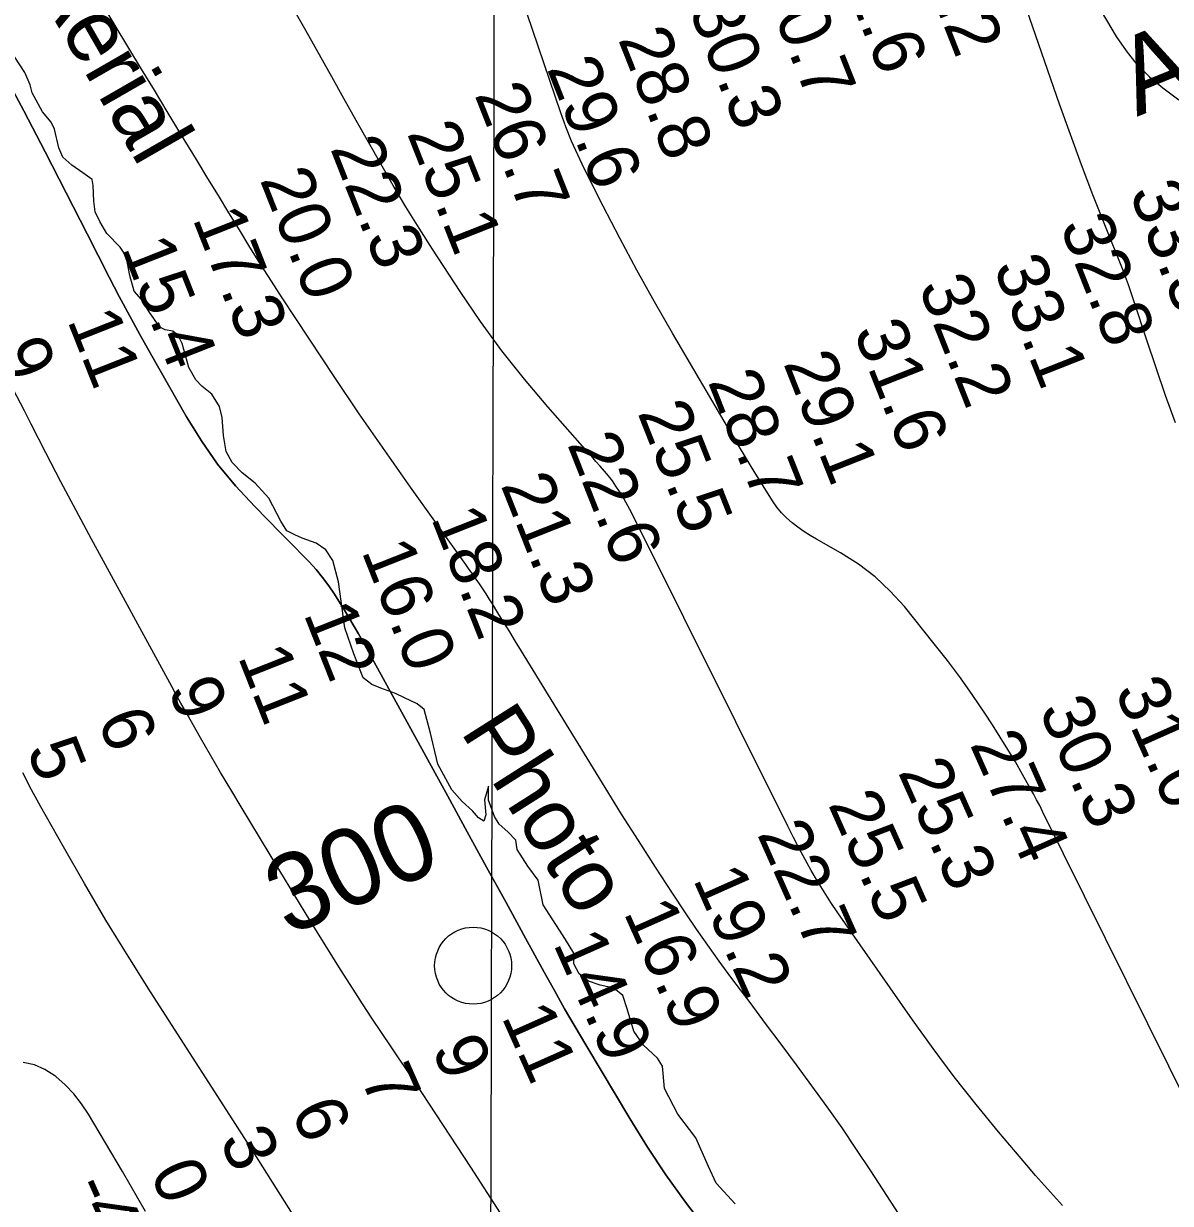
# Model space of a CAD drawing. Extents: x 3161615 to 3199515, y 867541 to 892976.
# Drawn here: x 3180933 to 3182423, y 886389 to 887923 of the extents above; entities that cross this region are included whole.
import ezdxf

# ---------------------------------------------------------------- set-up
doc = ezdxf.new("R2010")
doc.units = 0
for name, color, linetype in [('V-GRID-MAJR', 7, 'Continuous'), ('V-RIVR-EDGE', 7, 'Continuous'), ('V-RIVR-IDEN', 7, 'Continuous'), ('V-RIVR-MILE', 7, 'Continuous'), ('V-RIVR-RANG', 7, 'Continuous'), ('V-TOPO-DPTH', 7, 'Continuous'), ('V-TOPO-GNAM-IDEN', 7, 'Continuous'), ('V-TOPO-MINR', 7, 'Continuous'), ('V-TOPO-WATR', 7, 'Continuous')]:
    doc.layers.add(name, color=color, linetype=linetype)

msp = doc.modelspace()

# ---------------------------------------------------------------- linework, layer by layer
at = {"layer": 'V-GRID-MAJR'}
msp.add_spline([(3181502.949, 872964.22), (3181519.694, 879023.402), (3181536.449, 885086.049), (3181553.203, 891148.741), (3181553.2120000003, 891152.161)], degree=3, dxfattribs=at)
at = {"layer": 'V-RIVR-EDGE'}
for points in [[(3181536.9994892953, 886931.6107268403), (3181531.739302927, 886913.8018871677), (3181533.429641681, 886894.2371441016), (3181530.801160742, 886885.9847390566), (3181523.8570846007, 886890.3487016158), (3181516.0554785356, 886899.4962556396), (3181502.610601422, 886911.7005181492), (3181489.1732481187, 886926.9475163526), (3181470.999595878, 886960.4627518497), (3181461.5355966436, 887000.4766386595), (3181453.353055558, 887031.3590938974), (3181444.2431205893, 887038.7711663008), (3181427.7447594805, 887046.6361873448), (3181416.0224660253, 887052.3160026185), (3181396.9128212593, 887058.8834430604), (3181385.1883781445, 887063.6939052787), (3181373.9082850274, 887072.4153814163), (3181361.8147300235, 887103.742186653), (3181350.162300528, 887137.6759762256), (3181342.050698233, 887197.24708229), (3181334.729986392, 887225.0846521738), (3181325.636173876, 887239.0168724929), (3181313.0520511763, 887247.7415731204), (3181294.810684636, 887253.8721873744), (3181285.2585493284, 887258.2425989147), (3181274.8392106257, 887263.48451317), (3181267.046203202, 887276.1094794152), (3181251.472011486, 887306.1408537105), (3181233.697566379, 887325.3106889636), (3181216.778501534, 887338.8275796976), (3181203.7715254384, 887352.3347969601), (3181195.982817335, 887366.698469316), (3181192.5569969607, 887387.5715412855), (3181190.8763316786, 887411.0483731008), (3181187.433314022, 887424.9666206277), (3181177.4755226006, 887441.074373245), (3181164.461022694, 887451.5388548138), (3181156.657266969, 887459.8170557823), (3181147.568828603, 887475.9226587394), (3181138.952685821, 887507.2408653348), (3181133.762363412, 887517.6859999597), (3181126.820436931, 887522.9193155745), (3181116.827176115, 887524.6827427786), (3181109.8809503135, 887528.1773522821), (3181096.0207436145, 887548.20686712), (3181086.062952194, 887564.3146197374), (3181076.5269393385, 887575.2051791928), (3181070.926661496, 887595.6489487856), (3181066.20648501, 887620.4373339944), (3181058.411327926, 887632.1929471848), (3181041.068334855, 887650.0576780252), (3181031.978821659, 887665.7286044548), (3181025.9245203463, 887678.3492713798), (3181024.2202088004, 887692.2632195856), (3181023.400297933, 887712.2604895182), (3181021.6809387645, 887720.088966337), (3181009.9661691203, 887728.8115173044), (3180995.6465648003, 887738.8445468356), (3180983.936094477, 887749.3058039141), (3180978.7500713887, 887761.489644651), (3180973.1594670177, 887785.8455029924), (3180968.835273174, 887794.9844583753), (3180957.5659283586, 887808.0526997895), (3180944.1522213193, 887832.8625816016), (3180941.1352815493, 887843.3023420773), (3180934.220225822, 887859.4025708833), (3180921.2293721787, 887879.4299360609)], [(3181857.3198065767, 886388.7737225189), (3181832.609883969, 886415.7849325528), (3181822.66499051, 886437.1088035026), (3181806.2397178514, 886474.5318284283), (3181782.843498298, 886505.4519027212), (3181765.538124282, 886538.5303120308), (3181763.0020787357, 886567.6600883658), (3181756.5077267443, 886578.1084474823), (3181738.2932309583, 886595.1059749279), (3181725.7316796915, 886612.9588826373), (3181717.110162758, 886642.1037065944), (3181711.502361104, 886659.5047404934), (3181699.7897411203, 886669.0966445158), (3181681.9776769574, 886673.052801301), (3181666.77689645, 886678.3065386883), (3181654.6295999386, 886687.8995175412), (3181647.70594557, 886700.5223341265), (3181647.740340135, 886714.431983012), (3181636.9174949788, 886732.2805914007), (3181607.905949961, 886777.5589638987), (3181601.4642646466, 886809.3064728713), (3181588.034435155, 886827.5962067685), (3181574.1785277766, 886849.3644277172), (3181572.4699169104, 886861.5396698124), (3181562.0645509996, 886872.4323789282), (3181550.7876823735, 886882.4578846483), (3181544.7258572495, 886892.0358158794), (3181536.954346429, 886913.3543126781), (3181536.9994892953, 886931.6107268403)]]:
    msp.add_lwpolyline(points, dxfattribs=at)
at = {"layer": 'V-RIVR-MILE'}
msp.add_circle((3181516.904, 886698.3079999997), 50.00000000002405, dxfattribs=at)
at = {"layer": 'V-TOPO-DPTH'}
for points in [[(3182282.7982665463, 886386.4587067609), (3182270.9698837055, 886399.3820420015), (3182259.2611153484, 886412.4113976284), (3182247.731768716, 886425.5997838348), (3182236.322036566, 886438.8941904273), (3182199.6014846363, 886482.2775670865), (3182170.4399319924, 886517.74164114), (3182141.968692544, 886553.735960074), (3182114.5329228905, 886590.5256463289), (3182087.787466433, 886627.8455774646), (3181990.916948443, 886767.1612384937), (3181981.8185535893, 886780.6257125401), (3181972.9642529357, 886794.2442983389), (3181964.4760935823, 886808.0940517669), (3181956.2320284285, 886822.0979169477), (3181948.293723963, 886836.2828844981), (3181940.5184945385, 886850.5548977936), (3181932.9878776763, 886864.9574797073), (3181925.620335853, 886879.4471073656), (3181722.986181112, 887286.5235560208), (3181720.5063368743, 887291.3522967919), (3181717.946885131, 887296.1371599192), (3181715.2680221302, 887300.8562065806), (3181712.509551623, 887305.5313755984), (3181707.0038631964, 887314.6002852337), (3181702.517975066, 887321.57667027), (3181697.8021686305, 887328.384858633), (3181692.7414847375, 887334.9407519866), (3181687.450882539, 887341.3284486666), (3181681.982397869, 887347.5853791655), (3181676.5080752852, 887353.8371905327), (3181671.0249958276, 887360.081323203), (3181665.5360784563, 887366.3203367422), (3181614.0757879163, 887424.7304214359), (3181583.6693853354, 887460.7916988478), (3181554.347636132, 887497.6774610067), (3181526.652866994, 887535.799950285), (3181500.0427512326, 887574.74692431), (3181464.1371642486, 887629.8281193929), (3181446.6949541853, 887657.1507336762), (3181429.60438528, 887684.6869855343), (3181413.041278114, 887712.5436937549), (3181396.829812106, 887740.6140395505), (3181380.894145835, 887768.8514188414), (3181364.974276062, 887797.0976924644), (3181349.07810104, 887825.3573075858), (3181333.197722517, 887853.625817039), (3181299.321717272, 887913.9874311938), (3181274.6956798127, 887957.6297577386)], [(3180905.001907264, 887862.267917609), (3180932.996396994, 887809.3387388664), (3180960.781668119, 887756.300742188), (3180988.2531113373, 887703.0995186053), (3181015.515335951, 887649.7894770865), (3181044.197526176, 887593.2916737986), (3181057.1372604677, 887568.2432897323), (3181070.310928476, 887543.3206819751), (3181083.8354970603, 887518.586738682), (3181097.5939993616, 887493.9785716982), (3181144.3469131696, 887411.7273595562), (3181163.809898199, 887380.4704238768), (3181184.828853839, 887350.3962231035), (3181208.1817653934, 887322.0961246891), (3181233.0906475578, 887294.9787611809), (3181266.3616960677, 887261.5497131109), (3181275.7929377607, 887252.0212732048), (3181285.1889222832, 887242.4583820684), (3181294.53202105, 887232.843814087), (3181303.839862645, 887223.1947948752), (3181312.794848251, 887213.2654588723), (3181321.3184093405, 887202.9997759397), (3181329.1948336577, 887192.2295726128), (3181336.63983346, 887181.1230223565), (3181350.892515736, 887158.3762230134), (3181356.7645995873, 887148.8197311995), (3181362.52384609, 887139.1970393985), (3181368.113836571, 887129.475047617), (3181373.5909897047, 887119.6868558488), (3181483.893663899, 886918.4534473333), (3181509.1472466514, 886872.3803448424), (3181534.4002084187, 886826.3069019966), (3181559.652238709, 886780.2329486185), (3181584.903648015, 886734.1586548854), (3181609.289357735, 886689.6628690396), (3181622.475498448, 886665.9094347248), (3181635.832328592, 886642.253602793), (3181649.445192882, 886618.7441744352), (3181663.2287466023, 886595.3323484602), (3181720.3464503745, 886499.50965853), (3181743.414294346, 886462.5502265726), (3181767.457232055, 886426.2659955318), (3181792.962810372, 886390.9945658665), (3181819.4434824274, 886356.3983371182)], [(3180905.001907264, 887862.267917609), (3180932.996396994, 887809.3387388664), (3180960.781668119, 887756.300742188), (3180988.2531113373, 887703.0995186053), (3181015.515335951, 887649.7894770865), (3181044.197526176, 887593.2916737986), (3181057.1372604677, 887568.2432897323), (3181070.310928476, 887543.3206819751), (3181083.8354970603, 887518.586738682), (3181097.5939993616, 887493.9785716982), (3181144.3469131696, 887411.7273595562), (3181163.809898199, 887380.4704238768), (3181184.828853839, 887350.3962231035), (3181208.1817653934, 887322.0961246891), (3181233.0906475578, 887294.9787611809), (3181266.3616960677, 887261.5497131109), (3181275.7929377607, 887252.0212732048), (3181285.1889222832, 887242.4583820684), (3181294.53202105, 887232.843814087), (3181303.839862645, 887223.1947948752), (3181312.794848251, 887213.2654588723), (3181321.3184093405, 887202.9997759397), (3181329.1948336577, 887192.2295726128), (3181336.63983346, 887181.1230223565), (3181350.892515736, 887158.3762230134), (3181356.7645995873, 887148.8197311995), (3181362.52384609, 887139.1970393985), (3181368.113836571, 887129.475047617), (3181373.5909897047, 887119.6868558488), (3181483.893663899, 886918.4534473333), (3181509.1472466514, 886872.3803448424), (3181534.4002084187, 886826.3069019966), (3181559.652238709, 886780.2329486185), (3181584.903648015, 886734.1586548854), (3181609.289357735, 886689.6628690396), (3181622.475498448, 886665.9094347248), (3181635.832328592, 886642.253602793), (3181649.445192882, 886618.7441744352), (3181663.2287466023, 886595.3323484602), (3181720.3464503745, 886499.50965853), (3181743.414294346, 886462.5502265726), (3181767.457232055, 886426.2659955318), (3181792.962810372, 886390.9945658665), (3181819.4434824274, 886356.3983371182)], [(3181374.9406130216, 886228.8475346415), (3181228, 886461.37), (3181097.8008509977, 886664.1454745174), (3181068.4976858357, 886710.6823319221), (3181039.749619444, 886757.5529457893), (3181011.834201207, 886804.9241943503), (3180984.473881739, 886852.6291993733), (3180955.0958263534, 886904.9174792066), (3180943.17465619, 886926.895029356), (3180931.6972376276, 886949.0937081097)], [(3181374.9406130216, 886228.8475346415), (3181228, 886461.37), (3181097.8008509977, 886664.1454745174), (3181068.4976858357, 886710.6823319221), (3181039.749619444, 886757.5529457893), (3181011.834201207, 886804.9241943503), (3180984.473881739, 886852.6291993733), (3180955.0958263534, 886904.9174792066), (3180943.17465619, 886926.895029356), (3180931.6972376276, 886949.0937081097)]]:
    msp.add_lwpolyline(points, dxfattribs=at)
at = {"layer": 'V-TOPO-MINR'}
for points in [[(3182475.301470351, 886457.6354234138), (3182256.898045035, 886898.8110526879), (3182253.0288754, 886906.4748750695), (3182249.0802592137, 886914.096744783), (3182245.012473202, 886921.655685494), (3182240.8652406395, 886929.1726735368), (3182230.82915566, 886947.0304872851), (3182221.440769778, 886963.3455914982), (3182211.8346027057, 886979.5284110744), (3182201.9017638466, 886995.5128036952), (3182191.751143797, 887011.3649116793), (3182181.777432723, 887026.5978152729), (3182166.1398154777, 887049.7219457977), (3182150.0542528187, 887072.5199188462), (3182133.29677204, 887094.8286556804), (3182116.0913458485, 887116.8112350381), (3182077.189212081, 887165.0172464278), (3182058.823879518, 887185.2754038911), (3182039.1237120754, 887203.95399452), (3182017.4212923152, 887220.2632348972), (3181994.3840376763, 887234.9929084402), (3181963.0070533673, 887252.603252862), (3181954.7590675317, 887257.5033199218), (3181946.6868136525, 887262.6639160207), (3181938.878157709, 887268.215305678), (3181931.2452337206, 887274.0272243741), (3181924.1129184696, 887280.3627808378), (3181917.459846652, 887287.1242932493), (3181911.5256399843, 887294.5247395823), (3181906.07067675, 887302.3511418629), (3181880.759314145, 887342.9215505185), (3181874.134444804, 887353.6419165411), (3181867.570984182, 887364.3993909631), (3181861.0996366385, 887375.2125279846), (3181854.6896978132, 887386.062773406), (3181776.062124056, 887520.4647242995), (3181752.670075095, 887561.3000456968), (3181729.780479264, 887602.4091599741), (3181707.6445631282, 887643.928963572), (3181686.0111001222, 887685.7225600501), (3181661.3223723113, 887734.5035206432), (3181652.7960879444, 887752.2742991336), (3181644.781922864, 887770.2603960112), (3181637.535936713, 887788.569470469), (3181630.8020698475, 887807.0938633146), (3181535.4698775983, 888087.7143460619)], [(3182309.087640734, 887979.7119956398), (3182352.5258593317, 887906.3077173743), (3182365.312406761, 887887.4124207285), (3182379.447405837, 887869.7355204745), (3182395.605082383, 887853.8862148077), (3182413.111210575, 887839.2553055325), (3182433.888136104, 887823.9278719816)], [(3182429.5949889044, 887404.0874897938), (3182416.6250412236, 887439.6831844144), (3182404.2258100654, 887475.4816771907), (3182392.2070565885, 887511.4153687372), (3182375.5671555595, 887562.5199262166), (3182372.0500227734, 887572.9651026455), (3182368.3945426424, 887583.3600651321), (3182364.5315414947, 887593.6797067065), (3182360.5301930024, 887603.9491343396), (3182337.5606628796, 887661.1979330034), (3182322.254062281, 887700.159912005), (3182307.325105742, 887739.2629528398), (3182292.9626152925, 887778.5775864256), (3182278.9777689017, 887818.0332818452), (3182224.6112159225, 887975.0108690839)], [(3182184.766376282, 886198.4654893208), (3182033.7957599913, 886431.4316927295), (3182015.223934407, 886459.5189738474), (3181996.3116521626, 886487.3704524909), (3181976.8886849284, 886514.8682274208), (3181957.125261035, 886542.1301998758), (3181937.082436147, 886569.1974390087), (3181917.0078019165, 886596.2410222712), (3181896.885453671, 886623.249121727), (3181876.7312960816, 886650.2335653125), (3181851.8296796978, 886683.5130759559), (3181836.707525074, 886704.0843604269), (3181821.8212715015, 886724.8219706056), (3181807.2888695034, 886745.8090693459), (3181792.992368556, 886766.9624937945), (3181776.095500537, 886792.4263487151), (3181753.7128237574, 886826.5546995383), (3181731.5770334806, 886860.8405701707), (3181709.81157296, 886895.3627205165), (3181688.2929989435, 886930.0423906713), (3181579.6773562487, 887107.2104520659), (3181572.0449671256, 887119.650548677), (3181564.4069670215, 887132.0871966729), (3181556.760550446, 887144.5186717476), (3181549.108522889, 887156.9466982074), (3181541.8688095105, 887168.6961566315), (3181537.7839198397, 887175.2152716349), (3181533.6343832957, 887181.6922809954), (3181529.3878764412, 887188.106131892), (3181525.0767227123, 887194.4778771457), (3181520.7007088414, 887200.8065747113), (3181516.3028968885, 887207.1200040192), (3181511.872387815, 887213.4105309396), (3181507.4200806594, 887219.6857896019), (3181435.6612603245, 887320.2715831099), (3181402.112237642, 887367.8957183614), (3181368.945264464, 887415.7811182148), (3181336.351365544, 887464.0584149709), (3181304.139516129, 887512.5969763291), (3181268.948677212, 887566.3165953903), (3181254.7306069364, 887588.2618916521), (3181240.66147255, 887610.3012077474), (3181226.815741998, 887632.481553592), (3181213.1189473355, 887654.7559192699), (3181199.526872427, 887677.0965454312), (3181185.9254527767, 887699.4314768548), (3181172.3100160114, 887721.7578661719), (3181158.6852345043, 887744.0785607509), (3181152.5649834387, 887754.0979429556), (3181135.8982616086, 887781.4393410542), (3181119.265131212, 887808.8011169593), (3181102.6823879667, 887836.1934595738), (3181086.133236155, 887863.6061799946), (3181035.4625817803, 887947.7140494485)], [(3182282.7982665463, 886386.4587067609), (3182270.9698837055, 886399.3820420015), (3182259.2611153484, 886412.4113976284), (3182247.731768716, 886425.5997838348), (3182236.322036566, 886438.8941904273), (3182199.6014846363, 886482.2775670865), (3182170.4399319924, 886517.74164114), (3182141.968692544, 886553.735960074), (3182114.5329228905, 886590.5256463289), (3182087.787466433, 886627.8455774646), (3181990.916948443, 886767.1612384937), (3181981.8185535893, 886780.6257125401), (3181972.9642529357, 886794.2442983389), (3181964.4760935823, 886808.0940517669), (3181956.2320284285, 886822.0979169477), (3181948.293723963, 886836.2828844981), (3181940.5184945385, 886850.5548977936), (3181932.9878776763, 886864.9574797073), (3181925.620335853, 886879.4471073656), (3181722.986181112, 887286.5235560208), (3181720.5063368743, 887291.3522967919), (3181717.946885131, 887296.1371599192), (3181715.2680221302, 887300.8562065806), (3181712.509551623, 887305.5313755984), (3181707.0038631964, 887314.6002852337), (3181702.517975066, 887321.57667027), (3181697.8021686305, 887328.384858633), (3181692.7414847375, 887334.9407519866), (3181687.450882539, 887341.3284486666), (3181681.982397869, 887347.5853791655), (3181676.5080752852, 887353.8371905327), (3181671.0249958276, 887360.081323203), (3181665.5360784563, 887366.3203367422), (3181614.0757879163, 887424.7304214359), (3181583.6693853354, 887460.7916988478), (3181554.347636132, 887497.6774610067), (3181526.652866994, 887535.799950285), (3181500.0427512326, 887574.74692431), (3181464.1371642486, 887629.8281193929), (3181446.6949541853, 887657.1507336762), (3181429.60438528, 887684.6869855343), (3181413.041278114, 887712.5436937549), (3181396.829812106, 887740.6140395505), (3181380.894145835, 887768.8514188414), (3181364.974276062, 887797.0976924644), (3181349.07810104, 887825.3573075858), (3181333.197722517, 887853.625817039), (3181299.321717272, 887913.9874311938), (3181274.6956798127, 887957.6297577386)], [(3181552.302227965, 886376.5935895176), (3181513.722316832, 886436.4238090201), (3181451.020006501, 886532.0937070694), (3181443.30847003, 886543.787810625), (3181435.5531945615, 886555.4526566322), (3181427.7323105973, 886567.0736163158), (3181419.867687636, 886578.6653184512), (3181410.3325106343, 886592.6343804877), (3181397.765745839, 886611.2532526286), (3181385.329952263, 886629.9582146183), (3181373.0906155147, 886648.7923113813), (3181360.9822499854, 886667.7124979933), (3181344.7182466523, 886693.4215308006), (3181324.6818155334, 886725.3260596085), (3181304.7862805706, 886757.3175690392), (3181285.1020898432, 886789.4395494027), (3181265.5587952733, 886821.6485103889), (3181215.372855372, 886904.9772252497), (3181202.043475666, 886927.2724087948), (3181188.810814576, 886949.624428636), (3181175.723231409, 886972.0617029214), (3181162.732366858, 886994.5558135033), (3181149.0859998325, 887018.3626774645), (3181143.027711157, 887029.0165500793), (3181137.018545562, 887039.6978365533), (3181131.0830645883, 887050.4202438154), (3181125.1967066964, 887061.1700649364), (3181021.2321237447, 887252.5943316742), (3181001.182717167, 887289.8669224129), (3180981.3342121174, 887327.2451615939), (3180961.7870593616, 887364.7818734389), (3180942.440808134, 887402.4242337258), (3180933.795587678, 887419.4131493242), (3180918.8330413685, 887448.5935378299)], [(3181374.9406130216, 886228.8475346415), (3181228, 886461.37), (3181097.8008509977, 886664.1454745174), (3181068.4976858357, 886710.6823319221), (3181039.749619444, 886757.5529457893), (3181011.834201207, 886804.9241943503), (3180984.473881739, 886852.6291993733), (3180955.0958263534, 886904.9174792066), (3180943.17465619, 886926.895029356), (3180931.6972376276, 886949.0937081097)], [(3181090.9795408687, 886378.7929052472), (3181081.3034517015, 886396.2728327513), (3181071.38468696, 886413.6162082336), (3181061.304138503, 886430.868549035), (3181017.2028890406, 886505.1521964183), (3181008.0948677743, 886518.7456903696), (3180998.0993021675, 886531.5661646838), (3180986.772420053, 886543.2271095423), (3180974.5579936, 886554.1150347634), (3180973.468098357, 886554.9847019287), (3180960.560000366, 886563.1807007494), (3180946.9847787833, 886569.3782484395), (3180932.408871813, 886572.5781194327)]]:
    msp.add_lwpolyline(points, dxfattribs=at)
at = {"layer": 'V-TOPO-WATR'}
msp.add_lwpolyline([(3181819.4434824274, 886356.3983371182), (3181792.962810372, 886390.9945658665), (3181767.457232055, 886426.2659955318), (3181743.414294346, 886462.5502265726), (3181720.3464503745, 886499.50965853), (3181663.2287466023, 886595.3323484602), (3181649.445192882, 886618.7441744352), (3181635.832328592, 886642.253602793), (3181622.475498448, 886665.9094347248), (3181609.289357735, 886689.6628690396), (3181584.903648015, 886734.1586548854), (3181559.652238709, 886780.2329486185), (3181534.4002084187, 886826.3069019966), (3181509.1472466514, 886872.3803448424), (3181483.893663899, 886918.4534473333), (3181373.5909897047, 887119.6868558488), (3181368.113836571, 887129.475047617), (3181362.52384609, 887139.1970393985), (3181356.7645995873, 887148.8197311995), (3181350.892515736, 887158.3762230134), (3181336.63983346, 887181.1230223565), (3181329.1948336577, 887192.2295726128), (3181321.3184093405, 887202.9997759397), (3181312.794848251, 887213.2654588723), (3181303.839862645, 887223.1947948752), (3181294.53202105, 887232.843814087), (3181285.1889222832, 887242.4583820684), (3181275.7929377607, 887252.0212732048), (3181266.3616960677, 887261.5497131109), (3181233.0906475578, 887294.9787611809), (3181208.1817653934, 887322.0961246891), (3181184.828853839, 887350.3962231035), (3181163.809898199, 887380.4704238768), (3181144.3469131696, 887411.7273595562), (3181097.5939993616, 887493.9785716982), (3181083.8354970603, 887518.586738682), (3181070.310928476, 887543.3206819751), (3181057.1372604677, 887568.2432897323), (3181044.197526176, 887593.2916737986), (3181015.515335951, 887649.7894770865), (3180988.2531113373, 887703.0995186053), (3180960.781668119, 887756.300742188), (3180932.996396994, 887809.3387388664), (3180905.001907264, 887862.267917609)], dxfattribs=at)

# ---------------------------------------------------------------- texts
at = {"layer": 'V-RIVR-IDEN'}
for s, height, rotation, p in [('Aerial', 83.00000000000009, 299.92021140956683, (3180942.241717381, 887980.348703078)), ('Photo', 83.00000000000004, 302.47756736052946, (3181499.3729063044, 887002.8310691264)), ('300', 99.99980199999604, 23.955388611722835, (3181276.488984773, 886736.046145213))]:
    msp.add_text(s, height=height, rotation=rotation, dxfattribs=at).set_placement(p)
at = {"layer": 'V-RIVR-RANG'}
for s, rotation, p in [('31.2', 291.57055555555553, (3182081.5068134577, 888037.9597498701)), ('32.6', 291.57055555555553, (3181983.205019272, 888014.6162669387)), ('30.7', 291.57055555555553, (3181889.945063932, 887978.5158786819)), ('30.3', 291.57055555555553, (3181796.6861085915, 887942.4164904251)), ('28.8', 291.57055555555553, (3181704.784840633, 887902.8828199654)), ('29.6', 291.57055555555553, (3181612.300706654, 887864.8209847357)), ('26.7', 291.57055555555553, (3181518.2659299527, 887830.684043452)), ('25.1', 291.57055555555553, (3181430.534701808, 887780.601220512)), ('22.3', 291.57055555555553, (3181330.777242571, 887760.937325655)), ('20.0', 291.57055555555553, (3181239.360862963, 887720.1771258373)), ('33.3', 291.57055555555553, (3182369.040331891, 887703.4715491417)), ('17.3', 291.57055555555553, (3181151.8235901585, 887669.6046911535)), ('32.8', 291.57055555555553, (3182278.723063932, 887660.1388786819)), ('15.4', 291.57055555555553, (3181059.4364338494, 887631.2965500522)), ('33.1', 291.57055555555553, (3182192.3818804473, 887606.749667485)), ('32.2', 291.57055555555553, (3182094.9852425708, 887581.324325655)), ('11', 291.57055555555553, (3180989.0642086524, 887537.3049760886)), ('31.6', 291.57055555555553, (3182010.6805901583, 887522.7836911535)), ('9', 291.57055555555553, (3180896.581074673, 887499.2431408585)), ('29.1', 291.57055555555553, (3181919.490523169, 887481.6587735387)), ('28.7', 291.57055555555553, (3181821.513019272, 887457.7052669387)), ('25.5', 291.57055555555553, (3181730.032019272, 887417.3172669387)), ('22.6', 291.57055555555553, (3181638.7449746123, 887376.4376551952)), ('21.3', 291.57055555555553, (3181552.3068134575, 887323.29374987)), ('18.2', 291.57055555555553, (3181461.7955901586, 887280.4516911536)), ('16.0', 291.57055555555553, (3181371.38134453, 887237.3643265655)), ('12', 291.57055555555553, (3181296.095615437, 887156.0102460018)), ('11', 291.57055555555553, (3181210.7242086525, 887100.1669760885)), ('9', 291.57055555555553, (3181119.825074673, 887058.3071408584)), ('31.0', 293.97499999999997, (3182349.7915802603, 887055.6808607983)), ('30.3', 293.97499999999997, (3182251.4076433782, 887030.8132504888)), ('6', 291.57055555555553, (3181028.2470970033, 887018.1634467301)), ('5', 291.57055555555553, (3180936.1842309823, 886979.24728196)), ('27.4', 293.97499999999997, (3182161.8137653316, 886986.1818870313)), ('25.3', 293.97499999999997, (3182068.360276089, 886950.2272932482)), ('25.5', 293.97499999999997, (3181977.5873779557, 886908.2471649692)), ('22.7', 293.97499999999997, (3181885.312908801, 886869.6413360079)), ('19.2', 293.97499999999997, (3181802.0418657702, 886810.7897111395)), ('16.9', 293.97499999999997, (3181711.8048858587, 886767.604475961)), ('14.9', 293.97499999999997, (3181620.387885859, 886727.070475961)), ('11', 293.97499999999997, (3181553.19538948, 886632.0656441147)), ('9', 293.97499999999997, (3181462.4214913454, 886590.0855158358)), ('7', 293.97499999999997, (3181369.825471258, 886552.202751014)), ('6', 293.97499999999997, (3181279.481307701, 886509.2585372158)), ('3', 293.97499999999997, (3181186.778103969, 886471.616793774)), ('0', 293.97499999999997, (3181096.3267567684, 886428.913601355)), ('-4', 293.97499999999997, (3180994.620126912, 886411.5176538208))]:
    msp.add_text(s, height=67, rotation=rotation, dxfattribs=at).set_placement(p)
at = {"layer": 'V-TOPO-GNAM-IDEN'}
msp.add_text('ANGOLA LDG.', height=99.99980199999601, rotation=22.097420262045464, dxfattribs=at).set_placement((3182379.2315049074, 887801.6465547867))

doc.saveas('drawing.dxf')
